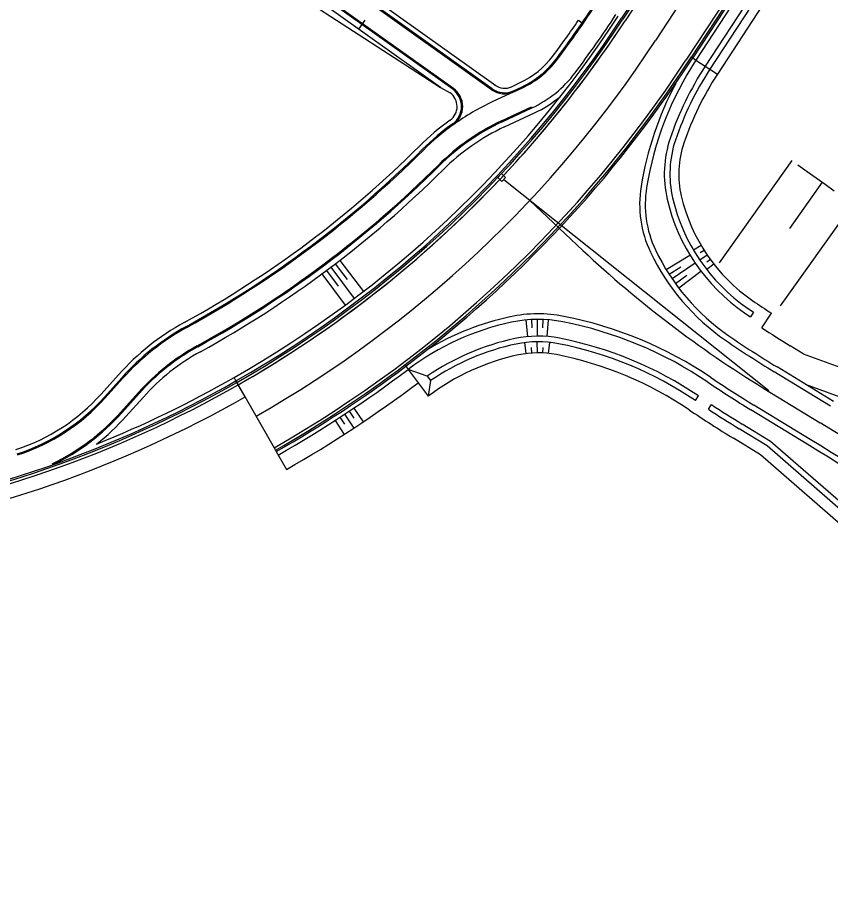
# Model space of a CAD drawing. Extents: x -552278 to -547230, y -1151007 to -1148251.
# Drawn here: x -550060.9 to -549987.9, y -1149318.1 to -1149239.5 of the extents above; entities that cross this region are included whole.
import ezdxf

# ---------------------------------------------------------------- set-up
doc = ezdxf.new("R2010")
doc.units = 0
doc.layers.add('u_trat navrh', color=7, linetype='Continuous')

msp = doc.modelspace()

# ---------------------------------------------------------------- linework, layer by layer
at = {"layer": 'u_trat navrh'}
for p, q in [((-549979.305, -1149198.538), (-550006.301, -1149239.801)), ((-549973.865, -1149202.096), (-550000.862, -1149243.359)), ((-549990.56, -1149228.07), (-550000.366, -1149243.058)), ((-549990.434, -1149228.152), (-550000.24, -1149243.14)), ((-549990.142, -1149228.344), (-549999.948, -1149243.332)), ((-549989.305, -1149228.891), (-549999.111, -1149243.879)), ((-549988.886, -1149229.165), (-549998.692, -1149244.153)), ((-549988.217, -1149229.603), (-549998.023, -1149244.591)), ((-550018.24, -1149245.912), (-550039.495, -1149230.756)), ((-550017.914, -1149245.653), (-550039.24, -1149230.446)), ((-550000.758, -1149230.597), (-550006.636, -1149239.582)), ((-550000.632, -1149230.68), (-550006.51, -1149239.664)), ((-550018.298, -1149245.993), (-550039.559, -1149230.833)), ((-550021.73, -1149245.879), (-550040.769, -1149232.304)), ((-550022.893, -1149245.787), (-550041.151, -1149232.768)), ((-550021.789, -1149245.961), (-550040.833, -1149232.381)), ((-550041.698, -1149233.607), (-550022.893, -1149245.787)), ((-550030.221, -1149240.562), (-550029.64, -1149239.748)), ((-550010.491, -1149239.764), (-550010.084, -1149240.054)), ((-550000.652, -1149243.497), (-550000.366, -1149243.058)), ((-550000.527, -1149243.578), (-550000.24, -1149243.14)), ((-550000.366, -1149243.058), (-550000.24, -1149243.14)), ((-550000.24, -1149243.14), (-550000.366, -1149243.058)), ((-550000.24, -1149243.14), (-549999.948, -1149243.332)), ((-550000.24, -1149243.14), (-549999.948, -1149243.332)), ((-549999.948, -1149243.332), (-549999.111, -1149243.879)), ((-549999.111, -1149243.879), (-549998.692, -1149244.153)), ((-549998.692, -1149244.153), (-549998.023, -1149244.591)), ((-550016.503, -1149245.724), (-550015.729, -1149245.363)), ((-550016.334, -1149246.086), (-550015.56, -1149245.725)), ((-550022.893, -1149245.787), (-550022.021, -1149246.287)), ((-550016.291, -1149246.177), (-550015.517, -1149245.816)), ((-550017.395, -1149248.789), (-550014.714, -1149247.538)), ((-550017.352, -1149248.879), (-550014.671, -1149247.628)), ((-550017.141, -1149249.333), (-550014.46, -1149248.081)), ((-550014.714, -1149247.538), (-550014.671, -1149247.628)), ((-549991.333, -1149252.362), (-549997.871, -1149261.53)), ((-550017.211, -1149254.043), (-549993.42, -1149272.991)), ((-549988.609, -1149254.305), (-549991.561, -1149258.445)), ((-549985.884, -1149256.247), (-549992.397, -1149265.382)), ((-549999.483, -1149259.993), (-550000.171, -1149260.4)), ((-549999.221, -1149260.419), (-549999.559, -1149260.634)), ((-550031.935, -1149261.325), (-550029.799, -1149264.097)), ((-550002.628, -1149262.136), (-550000.493, -1149260.836)), ((-549998.946, -1149260.837), (-549999.607, -1149261.287)), ((-549998.658, -1149261.245), (-549998.981, -1149261.481)), ((-550033.13, -1149262.231), (-550032.084, -1149263.633)), ((-550032.73, -1149261.931), (-550030.623, -1149264.725)), ((-550032.332, -1149261.629), (-550031.271, -1149263.02)), ((-550002.363, -1149262.56), (-550001.312, -1149261.883)), ((-550000.02, -1149261.569), (-550002.086, -1149262.976)), ((-549998.357, -1149261.645), (-549998.988, -1149262.136)), ((-550033.532, -1149262.529), (-550031.453, -1149265.345)), ((-550001.8, -1149263.386), (-550000.785, -1149262.656)), ((-550001.502, -1149263.788), (-549999.511, -1149262.276)), ((-549994.784, -1149265.958), (-549995.058, -1149266.376)), ((-549994.035, -1149267.37), (-549993.18, -1149266.065)), ((-550015.21, -1149266.667), (-550015.068, -1149268.16)), ((-550014.711, -1149266.631), (-550014.673, -1149267.38)), ((-550014.211, -1149266.616), (-550014.211, -1149268.116)), ((-550013.711, -1149266.623), (-550013.738, -1149267.372)), ((-550013.212, -1149266.651), (-550013.331, -1149268.147)), ((-550015.186, -1149269.682), (-550015.311, -1149268.69)), ((-550014.687, -1149269.634), (-550014.721, -1149269.135)), ((-550014.188, -1149269.616), (-550014.196, -1149268.616)), ((-550013.688, -1149269.626), (-550013.662, -1149269.127)), ((-550013.189, -1149269.667), (-550013.079, -1149268.673)), ((-549990.315, -1149269.7), (-549991.506, -1149268.971)), ((-549990.315, -1149269.7), (-549974.523, -1149275.521)), ((-550026.085, -1149270.697), (-550025.995, -1149270.817)), ((-550026.085, -1149270.697), (-550025.995, -1149270.817)), ((-550025.995, -1149270.817), (-550025.784, -1149271.096)), ((-550025.995, -1149270.817), (-550025.784, -1149271.096)), ((-549987.613, -1149273.977), (-549992.675, -1149270.882)), ((-550053.359, -1149273.327), (-550051.794, -1149271.581)), ((-550024.069, -1149271.709), (-550025.784, -1149271.096)), ((-550025.784, -1149271.096), (-550023.977, -1149273.491)), ((-549987.874, -1149274.404), (-549992.936, -1149271.309)), ((-550053.061, -1149273.594), (-550051.496, -1149271.848)), ((-550052.987, -1149273.661), (-550051.422, -1149271.914)), ((-550041.247, -1149272.138), (-550041.42, -1149271.834)), ((-550041.247, -1149272.138), (-550041.42, -1149271.834)), ((-550041.247, -1149272.138), (-550041.173, -1149272.268)), ((-550041.173, -1149272.268), (-550041.247, -1149272.138)), ((-550041.173, -1149272.268), (-550037.705, -1149278.349)), ((-550041.049, -1149272.485), (-550041.173, -1149272.268)), ((-550024.069, -1149271.709), (-550023.767, -1149272.109)), ((-550023.767, -1149272.109), (-550023.977, -1149273.491)), ((-549990.155, -1149272.423), (-549980.548, -1149275.965)), ((-550051.572, -1149274.929), (-550050.007, -1149273.183)), ((-550051.497, -1149274.995), (-550049.932, -1149273.249)), ((-550051.125, -1149275.329), (-550049.56, -1149273.583)), ((-550000, -1149273.899), (-549999.72, -1149273.484)), ((-550030.665, -1149274.573), (-550029.829, -1149275.818)), ((-549998.834, -1149274.674), (-549998.555, -1149274.26)), ((-549989.961, -1149277.816), (-549995.022, -1149274.721)), ((-549989.7, -1149277.39), (-549994.762, -1149274.295)), ((-550031.916, -1149275.401), (-550031.506, -1149276.029)), ((-550031.498, -1149275.127), (-550030.673, -1149276.38)), ((-550031.081, -1149274.851), (-550030.665, -1149275.476)), ((-550032.335, -1149275.673), (-550031.522, -1149276.934)), ((-549993.258, -1149277.558), (-549995.805, -1149276.001)), ((-549993.555, -1149277.963), (-549996.066, -1149276.427)), ((-549994.148, -1149278.772), (-549996.587, -1149277.281)), ((-549963.096, -1149304.526), (-549993.555, -1149277.963)), ((-549962.796, -1149304.124), (-549993.258, -1149277.558)), ((-550037.705, -1149278.349), (-550037.631, -1149278.48)), ((-550037.631, -1149278.48), (-550036.715, -1149280.087)), ((-549963.695, -1149305.33), (-549994.148, -1149278.772))]:
    msp.add_line(p, q, dxfattribs=at)
for points in [[(-549976.585, -1149200.317), (-550003.582, -1149241.58)], [(-550001.478, -1149232.429), (-550006.301, -1149239.801)], [(-550016.291, -1149246.177), (-550018.198, -1149247.067)], [(-549990.812, -1149252.734), (-549989.979, -1149253.327), (-549989.165, -1149253.908), (-549988.351, -1149254.488), (-549987.537, -1149255.069)], [(-550017.221, -1149253.69), (-550017.564, -1149254.054), (-550017.382, -1149254.225), (-550017.039, -1149253.861), (-550017.403, -1149253.518), (-550017.746, -1149253.882), (-550017.564, -1149254.054)], [(-550014.874, -1149255.938), (-550010.105, -1149260.413)], [(-550040.43, -1149273.571), (-550041.049, -1149272.485)], [(-549993.849, -1149272.802), (-549988.787, -1149275.897)]]:
    msp.add_lwpolyline(points, dxfattribs=at)
for centre, radius, start, end in [((-550091.447, -1149184.094), 98.65, 323.17254, 326.80516), ((-550091.447, -1149184.094), 98.75, 323.17254, 326.80516), ((-550091.447, -1149184.094), 101, 299.69044, 326.80516), ((-550091.447, -1149184.094), 100.75, 323.17254, 326.80516), ((-550091.447, -1149184.094), 101.35, 299.69044, 326.80516), ((-550091.447, -1149184.094), 101.5, 299.69044, 326.80516), ((-550091.447, -1149184.094), 101.75, 299.69044, 326.80516), ((-550091.447, -1149184.094), 101.75, 316.84368, 326.80516), ((-550091.447, -1149184.094), 98.25, 323.17254, 325.48531), ((-550091.447, -1149184.094), 105, 299.69044, 326.80516), ((-550091.447, -1149184.094), 108.25, 299.69044, 326.80516), ((-550019.007, -1149238.34), 7.75, 295.02175, 323.17254), ((-550019.007, -1149238.34), 8.15, 295.02175, 323.17254), ((-550019.007, -1149238.34), 8.25, 295.02175, 323.17254), ((-549975.262, -1149259.483), 29.5, 146.80516, 170.80515), ((-550091.464, -1149184.075), 108.525, 307.04396, 326.80182), ((-550091.447, -1149184.094), 108.65, 307.04276, 326.80516), ((-549975.262, -1149259.483), 28.5, 146.80516, 161.36866), ((-549975.262, -1149259.483), 28, 146.80516, 161.36866), ((-550019.007, -1149238.34), 10.25, 295.02175, 323.17254), ((-549975.262, -1149259.483), 27.2, 146.80516, 161.36866), ((-550017.137, -1149244.365), 1.5, 234.5088, 295.02175), ((-549975.262, -1149259.483), 30, 152.07967, 170.80515), ((-550022.892, -1149247.508), 1.5, 305.68112, 54.5088), ((-550022.892, -1149247.508), 1.9, 305.68112, 54.5088), ((-550022.892, -1149247.508), 2, 305.68112, 54.5088), ((-550017.137, -1149244.365), 2, 234.5088, 295.02175), ((-550017.137, -1149244.365), 1.9, 234.5088, 295.02175), ((-550008.893, -1149267.002), 22, 115.02175, 125.68112), ((-550019.007, -1149238.34), 10.75, 295.02175, 310.08212), ((-550008.893, -1149267.002), 22.5, 125.68112, 134.87717), ((-550008.893, -1149267.002), 20.1, 115.02175, 134.87717), ((-550008.893, -1149267.002), 20, 115.02175, 134.87717), ((-550008.893, -1149267.002), 22.1, 125.68112, 134.87717), ((-550008.893, -1149267.002), 22, 125.68112, 134.87717), ((-550008.893, -1149267.002), 19.5, 115.02175, 134.87717), ((-549992.792, -1149253.572), 10, 161.36866, 193.01146), ((-550091.447, -1149184.094), 94.5, 298.82384, 314.87717), ((-549992.792, -1149253.572), 9.5, 161.36866, 193.01146), ((-549992.792, -1149253.572), 8.7, 161.36866, 193.01146), ((-550091.447, -1149184.094), 94.9, 298.82384, 314.87717), ((-550091.447, -1149184.094), 95, 298.82384, 314.87717), ((-550091.447, -1149184.094), 96.9, 298.82384, 314.87717), ((-550091.447, -1149184.094), 97, 298.82384, 314.87717), ((-550091.447, -1149184.094), 97.5, 298.82384, 314.87717), ((-550091.447, -1149184.094), 101.75, 299.69044, 316.56212), ((-549995.005, -1149256.287), 10, 170.80515, 205.40735), ((-549995.005, -1149256.287), 9.5, 170.80515, 205.40735), ((-549985.972, -1149251.996), 17, 193.01146, 235.528), ((-549985.972, -1149251.996), 16.5, 193.01146, 235.528), ((-549985.972, -1149251.996), 15.7, 193.01146, 235.528), ((-549941.682, -1149187.487), 100, 226.8246, 238.55582), ((-549985.972, -1149251.996), 20, 205.40735, 235.528), ((-549985.972, -1149251.996), 19.5, 205.40735, 235.528), ((-549941.682, -1149187.487), 93.95, 235.528, 236.76025), ((-550014.121, -1149278.115), 12, 78.90282, 101.9945), ((-549941.682, -1149187.487), 95.25, 235.528, 235.91808), ((-549941.682, -1149187.487), 95.25, 235.528, 235.91808), ((-549941.682, -1149187.487), 94.75, 235.528, 235.91363), ((-550035.039, -1149286.598), 22.5, 118.82384, 138.12979), ((-550011.628, -1149289.853), 23.5, 101.99397, 127.04276), ((-550011.628, -1149289.853), 24, 101.99397, 121.24153), ((-550014.121, -1149278.115), 11.5, 78.90282, 101.9945), ((-550018.74, -1149301.667), 35.5, 55.98523, 78.9034), ((-550018.74, -1149301.667), 36, 55.98523, 78.9034), ((-550035.039, -1149286.598), 22.1, 118.82384, 138.12979), ((-550035.039, -1149286.598), 22, 118.82384, 138.12979), ((-549941.682, -1149187.487), 95.51, 236.76025, 238.55582), ((-550011.628, -1149289.853), 22, 101.99397, 124.43751), ((-550014.121, -1149278.115), 10, 78.90282, 101.9945), ((-550018.74, -1149301.667), 34, 55.98523, 78.9034), ((-549941.682, -1149187.487), 98.25, 235.528, 238.55582), ((-549941.682, -1149187.487), 97.75, 235.528, 238.55582), ((-550035.039, -1149286.598), 20.1, 118.82384, 138.12979), ((-550035.039, -1149286.598), 20, 118.82384, 138.12979), ((-550011.628, -1149289.853), 21.5, 101.99397, 124.37688), ((-550014.121, -1149278.115), 9.5, 78.90282, 101.9945), ((-550018.74, -1149301.667), 33.5, 55.98523, 78.9034), ((-550035.039, -1149286.598), 19.5, 118.82384, 138.12979), ((-550011.628, -1149289.853), 20.5, 101.99397, 127.04276), ((-550014.121, -1149278.115), 8.5, 78.90282, 101.9945), ((-550018.74, -1149301.667), 32.5, 55.98523, 78.9034), ((-550091.447, -1149184.094), 108.5, 299.69044, 307.04276), ((-550091.447, -1149184.094), 108.65, 299.69044, 307.04276), ((-550091.447, -1149184.094), 109, 299.69044, 307.04276), ((-550091.447, -1149184.094), 101.35, 278.51401, 299.69044), ((-550091.447, -1149184.094), 101.5, 278.51401, 299.69044), ((-550091.447, -1149184.094), 101, 291.89991, 299.69044), ((-550091.447, -1149184.094), 110.5, 299.69044, 307.04276), ((-549941.682, -1149187.487), 102.25, 235.98523, 238.55582), ((-549941.682, -1149187.487), 101.75, 235.98523, 238.55582), ((-550091.447, -1149184.094), 101.75, 278.51401, 299.69044), ((-550091.447, -1149184.094), 103, 278.51401, 299.69044), ((-550066.391, -1149261.647), 17.5, 287.90506, 318.12979), ((-550066.391, -1149261.647), 17.9, 287.90506, 318.12979), ((-550066.391, -1149261.647), 18, 287.90506, 318.12979), ((-549941.682, -1149187.487), 105.25, 235.98523, 238.55582), ((-549941.682, -1149187.487), 104.25, 236.75467, 238.55582), ((-549941.682, -1149187.487), 103.75, 236.75838, 238.55582), ((-550066.391, -1149261.647), 19.9, 295.73936, 318.12979), ((-550066.391, -1149261.647), 20, 295.73936, 318.12979), ((-550066.391, -1149261.647), 20.5, 307.97927, 318.12979), ((-551292.956, -1151408.769), 2500, 54.038459, 58.555821), ((-551292.956, -1151408.769), 2497.75, 56.920202, 58.555821), ((-551292.956, -1151408.769), 2498.25, 56.920202, 58.555821)]:
    msp.add_arc(centre, radius, start, end, dxfattribs=at)

doc.saveas('drawing.dxf')
